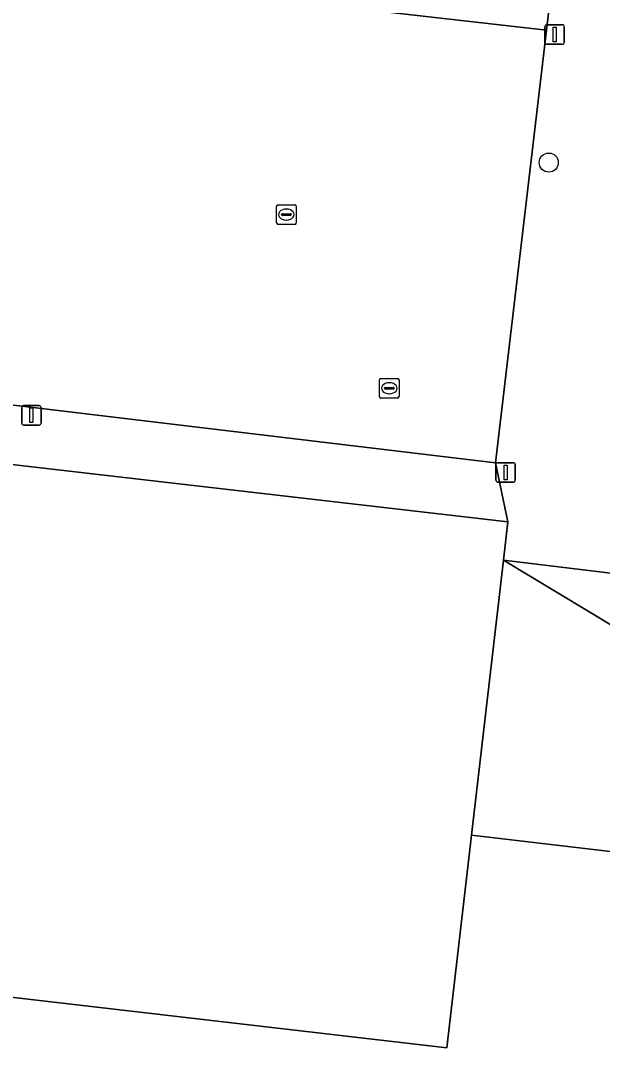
# Model space of a CAD drawing. Extents: x 161928 to 163071, y 386474 to 387428.
# Drawn here: x 162490.4 to 162520.1, y 386755.3 to 386808.8 of the extents above; entities that cross this region are included whole.
import ezdxf

# ---------------------------------------------------------------- set-up
doc = ezdxf.new("R2010")
doc.units = 0
for name, color, linetype in [('IMGEO_Boom', 7, 'Continuous'), ('IMGEO_Groenvoorziening', 7, 'Continuous'), ('IMGEO_Kolk', 7, 'Continuous'), ('IMGEO_Lichtmast', 7, 'Continuous'), ('IMGEO_Meer_plas_ven_vijver', 7, 'Continuous'), ('IMGEO_Pand', 7, 'Continuous'), ('IMGEO_Parkeervlak_open', 7, 'Continuous'), ('IMGEO_Rioolput', 7, 'Continuous'), ('IMGEO_Voetpad_open', 7, 'Continuous')]:
    doc.layers.add(name, color=color, linetype=linetype)

msp = doc.modelspace()

# ---------------------------------------------------------------- linework, layer by layer
at = {"layer": 'IMGEO_Boom'}
msp.add_circle((162517.411, 386801.573), 0.489, dxfattribs=at)
at = {"layer": 'IMGEO_Groenvoorziening'}
for points in [[(162537.749, 386767.595), (162515.09, 386781.243), (162513.461, 386767.162), (162537.239, 386764.371)], [(162522.075, 386781.134), (162521.987, 386780.399), (162515.09, 386781.243), (162537.749, 386767.595), (162538.254, 386770.793), (162538.441, 386771.977), (162537.532, 386772.316), (162534.643, 386773.722), (162533.606, 386774.245), (162531.279, 386775.53), (162529.27, 386776.763), (162526.217, 386778.521), (162523.552, 386780.202)]]:
    msp.add_lwpolyline(points, close=True, dxfattribs=at)
at = {"layer": 'IMGEO_Kolk'}
for p, q in [((162503.485, 386798.488), (162503.485, 386799.34)), ((162503.56, 386799.414), (162504.412, 386799.414)), ((162503.973, 386799.194), (162503.998, 386799.194)), ((162504.486, 386799.34), (162504.486, 386798.488)), ((162503.744, 386798.908), (162503.744, 386798.92)), ((162504.182, 386798.871), (162503.784, 386798.871)), ((162503.787, 386798.957), (162504.185, 386798.957)), ((162504.228, 386798.92), (162504.228, 386798.908)), ((162504.412, 386798.414), (162503.56, 386798.414)), ((162503.996, 386798.634), (162503.971, 386798.634))]:
    msp.add_line(p, q, dxfattribs=at)
for points in [[(162503.485, 386798.488), (162503.485, 386799.34)], [(162503.56, 386799.414), (162504.412, 386799.414)], [(162504.486, 386799.34), (162504.486, 386798.488)], [(162504.412, 386798.414), (162503.56, 386798.414)]]:
    msp.add_lwpolyline(points, dxfattribs=at)
for centre, radius, start, end in [((162503.562, 386799.338), 0.0765, 91.552, 178.448), ((162503.562, 386799.338), 0.0765, 91.552, 178.448), ((162504.41, 386799.338), 0.0765, 1.552, 88.448), ((162504.41, 386799.338), 0.0765, 1.552, 88.448), ((162503.784, 386798.917), 0.0403, 85.8775, 175.7526), ((162503.781, 386798.907), 0.0366, 178.938, 274.7102), ((162504.185, 386798.914), 0.043, 264.8664, 352.4533), ((162504.189, 386798.919), 0.0386, 1.7309, 96.639), ((162503.562, 386798.49), 0.0765, 181.552, 268.448), ((162503.562, 386798.49), 0.0765, 181.552, 268.448), ((162504.41, 386798.49), 0.0765, 271.552, 358.448), ((162504.41, 386798.49), 0.0765, 271.552, 358.448)]:
    msp.add_arc(centre, radius, start, end, dxfattribs=at)
for centre, major_axis, ratio, start_param, end_param in [((162503.972, 386798.914), (-0.387, 0.002), 0.722429, 4.712389, 7.853982), ((162503.997, 386798.914), (-0.39, 0.002), 0.717154, 1.570796, 4.712389)]:
    msp.add_ellipse(centre, major_axis=major_axis, ratio=ratio, start_param=start_param, end_param=end_param, dxfattribs=at)
at = {"layer": 'IMGEO_Lichtmast'}
for p, q in [((162517.215, 386807.723), (162517.215, 386808.523)), ((162517.215, 386808.523), (162517.215, 386807.723)), ((162517.315, 386808.623), (162518.105, 386808.623)), ((162518.105, 386808.623), (162517.315, 386808.623)), ((162518.205, 386808.523), (162518.205, 386807.723)), ((162518.205, 386807.723), (162518.205, 386808.523)), ((162518.105, 386807.623), (162517.315, 386807.623)), ((162517.315, 386807.623), (162518.105, 386807.623)), ((162490.442, 386788.246), (162490.442, 386789.046)), ((162490.442, 386789.046), (162490.442, 386788.246)), ((162490.542, 386789.146), (162491.332, 386789.146)), ((162491.332, 386789.146), (162490.542, 386789.146)), ((162491.432, 386789.046), (162491.432, 386788.246)), ((162491.432, 386788.246), (162491.432, 386789.046)), ((162491.332, 386788.146), (162490.542, 386788.146)), ((162490.542, 386788.146), (162491.332, 386788.146)), ((162514.705, 386785.322), (162514.705, 386786.122)), ((162514.705, 386786.122), (162514.705, 386785.322)), ((162514.805, 386786.222), (162515.595, 386786.222)), ((162515.595, 386786.222), (162514.805, 386786.222)), ((162515.695, 386786.122), (162515.695, 386785.322)), ((162515.695, 386785.322), (162515.695, 386786.122)), ((162515.595, 386785.222), (162514.805, 386785.222)), ((162514.805, 386785.222), (162515.595, 386785.222))]:
    msp.add_line(p, q, dxfattribs=at)
for points in [[(162517.635, 386808.498), (162517.785, 386808.498), (162517.785, 386807.748), (162517.635, 386807.748), (162517.635, 386808.498)], [(162490.862, 386789.021), (162491.012, 386789.021), (162491.012, 386788.271), (162490.862, 386788.271), (162490.862, 386789.021)], [(162515.125, 386786.097), (162515.275, 386786.097), (162515.275, 386785.347), (162515.125, 386785.347), (162515.125, 386786.097)]]:
    msp.add_lwpolyline(points, dxfattribs=at)
for centre, start, end in [((162517.315, 386808.523), 90, 180), ((162517.315, 386808.523), 90, 180), ((162518.105, 386808.523), 0, 90), ((162518.105, 386808.523), 360, 90), ((162517.315, 386807.723), 180, 270), ((162517.315, 386807.723), 180, 270), ((162518.105, 386807.723), 270, 0), ((162518.105, 386807.723), 270, 0), ((162490.542, 386789.046), 90, 180), ((162490.542, 386789.046), 90, 180), ((162491.332, 386789.046), 0, 90), ((162491.332, 386789.046), 360, 90), ((162490.542, 386788.246), 180, 270), ((162490.542, 386788.246), 180, 270), ((162491.332, 386788.246), 270, 0), ((162491.332, 386788.246), 270, 0), ((162514.805, 386786.122), 90, 180), ((162514.805, 386786.122), 90, 180), ((162515.595, 386786.122), 0, 90), ((162515.595, 386786.122), 360, 90), ((162514.805, 386785.322), 180, 270), ((162514.805, 386785.322), 180, 270), ((162515.595, 386785.322), 270, 0), ((162515.595, 386785.322), 270, 0)]:
    msp.add_arc(centre, 0.1, start, end, dxfattribs=at)
at = {"layer": 'IMGEO_Meer_plas_ven_vijver'}
msp.add_lwpolyline([(162537.239, 386764.371), (162513.461, 386767.162), (162512.204, 386756.299), (162485.474, 386759.392), (162485.759, 386761.857), (162478.672, 386762.757), (162477.331, 386750), (162477.073, 386747.545), (162476.75, 386744.709), (162466.34, 386745.903), (162466.686, 386748.726), (162455.582, 386749.989), (162452.506, 386722.593), (162453.635, 386721.722), (162482.248, 386699.65), (162493.129, 386692.071), (162500, 386686.562), (162503.146, 386684.039), (162513.91, 386676.495), (162519.471, 386672.969), (162523.341, 386669.895)], dxfattribs=at)
at = {"layer": 'IMGEO_Pand'}
msp.add_lwpolyline([(162485.759, 386761.857), (162485.474, 386759.392), (162512.204, 386756.299), (162513.461, 386767.162), (162515.09, 386781.243), (162515.316, 386783.192), (162488.585, 386786.285), (162487.429, 386776.293), (162485.795, 386762.169), (162485.777, 386762.012)], close=True, dxfattribs=at)
at = {"layer": 'IMGEO_Parkeervlak_open'}
for points in [[(162517.291, 386808.353), (162500, 386810.327), (162479.727, 386812.641), (162476.602, 386812.998), (162470.645, 386813.678), (162468.227, 386791.685), (162467.874, 386788.773), (162466.86, 386779.23), (162476.014, 386778.189), (162481.609, 386777.552), (162482.138, 386782.432), (162479.111, 386782.78)], [(162479.727, 386812.641), (162500, 386810.327), (162517.291, 386808.353), (162517.875, 386813.323)], [(162479.749, 386790.385), (162500, 386787.972), (162514.688, 386786.221), (162517.291, 386808.353)]]:
    msp.add_lwpolyline(points, dxfattribs=at)
at = {"layer": 'IMGEO_Rioolput'}
for p, q in [((162508.751, 386789.604), (162508.751, 386790.456)), ((162508.826, 386790.53), (162509.678, 386790.53)), ((162509.239, 386790.31), (162509.264, 386790.31)), ((162509.752, 386790.456), (162509.752, 386789.604)), ((162509.01, 386790.024), (162509.01, 386790.036)), ((162509.448, 386789.987), (162509.05, 386789.987)), ((162509.053, 386790.073), (162509.451, 386790.073)), ((162509.262, 386789.75), (162509.237, 386789.75)), ((162509.494, 386790.036), (162509.494, 386790.024)), ((162509.678, 386789.53), (162508.826, 386789.53))]:
    msp.add_line(p, q, dxfattribs=at)
for points in [[(162508.751, 386789.604), (162508.751, 386790.456)], [(162508.826, 386790.53), (162509.678, 386790.53)], [(162509.752, 386790.456), (162509.752, 386789.604)], [(162509.678, 386789.53), (162508.826, 386789.53)]]:
    msp.add_lwpolyline(points, dxfattribs=at)
for centre, radius, start, end in [((162508.828, 386790.454), 0.0765, 91.552, 178.448), ((162508.828, 386790.454), 0.0765, 91.552, 178.448), ((162509.676, 386790.454), 0.0765, 1.552, 88.448), ((162509.676, 386790.454), 0.0765, 1.552, 88.448), ((162508.828, 386789.606), 0.0765, 181.552, 268.448), ((162508.828, 386789.606), 0.0765, 181.552, 268.448), ((162509.05, 386790.033), 0.0403, 85.8775, 175.7526), ((162509.047, 386790.023), 0.0366, 178.938, 274.7102), ((162509.451, 386790.03), 0.043, 264.8664, 352.4533), ((162509.455, 386790.035), 0.0386, 1.7309, 96.639), ((162509.676, 386789.606), 0.0765, 271.552, 358.448), ((162509.676, 386789.606), 0.0765, 271.552, 358.448)]:
    msp.add_arc(centre, radius, start, end, dxfattribs=at)
for centre, major_axis, ratio, start_param, end_param in [((162509.238, 386790.03), (-0.387, 0.002), 0.722429, 4.712389, 7.853982), ((162509.263, 386790.03), (-0.39, 0.002), 0.717154, 1.570796, 4.712389)]:
    msp.add_ellipse(centre, major_axis=major_axis, ratio=ratio, start_param=start_param, end_param=end_param, dxfattribs=at)
at = {"layer": 'IMGEO_Voetpad_open'}
for points in [[(162518.98, 386829.687), (162518.468, 386825.054), (162518.184, 386823.614), (162518.418, 386823.571), (162517.703, 386816.014), (162517.875, 386813.323), (162517.291, 386808.353), (162514.688, 386786.221), (162515.316, 386783.192), (162515.09, 386781.243), (162521.987, 386780.399), (162522.075, 386781.134), (162522.317, 386783.157), (162524.527, 386801.638), (162526.291, 386811.228), (162527.584, 386824.351)], [(162470.645, 386813.678), (162470.701, 386814.174), (162466.314, 386814.609), (162462.274, 386777.945), (162462.454, 386777.925), (162462.351, 386776.994), (162469.635, 386776.228), (162469.71, 386776.839), (162474.926, 386776.272), (162475.02, 386776.983), (162479.724, 386776.464), (162479.749, 386777.049), (162487.429, 386776.293), (162488.585, 386786.285), (162515.316, 386783.192), (162514.688, 386786.221), (162500, 386787.972), (162479.749, 386790.385)]]:
    msp.add_lwpolyline(points, dxfattribs=at)

doc.saveas('drawing.dxf')
